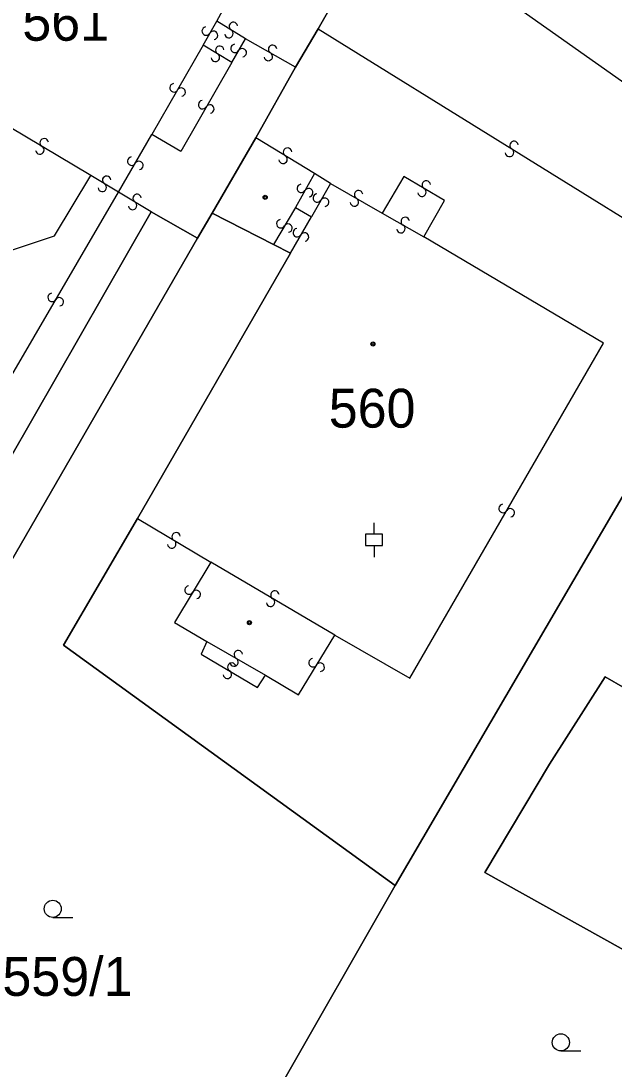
# Model space of a CAD drawing. Extents: x -600309 to -598967, y -1161267 to -1160292.
# Drawn here: x -600168.12 to -600142.19, y -1160555.98 to -1160510.15 of the extents above; entities that cross this region are included whole.
import ezdxf

# ---------------------------------------------------------------- set-up
doc = ezdxf.new("R2010")
doc.units = 0
for name, color, linetype in [('Level 1', 7, 'Continuous'), ('Level 13', 7, 'Continuous'), ('Level 3', 7, 'Continuous'), ('Level 4', 7, 'Continuous'), ('Level 5', 7, 'Continuous'), ('Level 60', 7, 'Continuous'), ('Vrstva 60', 7, 'Continuous')]:
    doc.layers.add(name, color=color, linetype=linetype)

msp = doc.modelspace()

# ---------------------------------------------------------------- linework, layer by layer
at = {"layer": 'Level 1'}
for points in [[(-600152.25, -1160505.42), (-600135.87, -1160516.99)], [(-600155.13, -1160510.49), (-600153.38, -1160507.41)], [(-600156.11, -1160512.17), (-600155.13, -1160510.49)], [(-600157.85, -1160515.25), (-600156.11, -1160512.17)], [(-600159.76, -1160518.55), (-600157.85, -1160515.25)], [(-600172.91, -1160526.76), (-600168.64, -1160529.34), (-600162.42, -1160518.49)], [(-600162.42, -1160518.49), (-600160.4, -1160519.65)], [(-600160.4, -1160519.65), (-600159.76, -1160518.55)], [(-600159.76, -1160518.55), (-600157.08, -1160519.92)], [(-600160.4, -1160519.65), (-600179.69, -1160553.04), (-600183.76, -1160560.05)], [(-600156.34, -1160520.3), (-600163.03, -1160531.9)], [(-600157.08, -1160519.92), (-600156.34, -1160520.3)], [(-600151.75, -1160547.95), (-600139.1, -1160526.3)], [(-600151.75, -1160547.95), (-600166.26, -1160537.45), (-600163.03, -1160531.9)], [(-600141.72, -1160539.32), (-600142.57, -1160538.83), (-600145.01, -1160542.65), (-600147.84, -1160547.38), (-600140.99, -1160551.2)], [(-600156.87, -1160556.91), (-600151.75, -1160547.95)]]:
    msp.add_lwpolyline(points, dxfattribs=at)
at = {"layer": 'Level 13'}
for centre, start, end in [((-600158.834, -1160510.383), 6.061, 238.651), ((-600160.02, -1160510.588), 98.0409, 330.1389), ((-600159.7, -1160510.771), 277.8264, 150.4164), ((-600159.027, -1160510.697), 186.2754, 58.3734), ((-600159.616, -1160511.737), 186.409, 58.507), ((-600159.425, -1160511.423), 6.1945, 238.7845), ((-600158.759, -1160511.346), 97.3911, 329.4891), ((-600158.441, -1160511.533), 277.1766, 149.7666), ((-600157.303, -1160511.699), 187.656, 59.754), ((-600157.118, -1160511.381), 7.4416, 240.0316), ((-600161.429, -1160513.068), 97.287, 329.877), ((-600161.111, -1160513.253), 277.5014, 149.5994), ((-600160.179, -1160513.808), 97.3342, 329.9242), ((-600159.861, -1160513.993), 277.5486, 149.6466), ((-600167.296, -1160515.788), 186.5675, 58.6655), ((-600167.105, -1160515.472), 6.353, 238.943), ((-600156.463, -1160515.883), 5.7377, 238.3277), ((-600146.561, -1160515.584), 5.5807, 237.6787), ((-600163.278, -1160516.276), 97.1163, 329.2143), ((-600156.658, -1160516.197), 185.9522, 58.0502), ((-600146.758, -1160515.896), 185.3662, 57.9562), ((-600162.961, -1160516.463), 276.9018, 149.4918), ((-600164.374, -1160517.113), 6.0555, 238.6455), ((-600164.567, -1160517.427), 186.2699, 58.3679), ((-600155.86, -1160517.468), 97.5804, 330.1704), ((-600155.54, -1160517.653), 277.7949, 149.8929), ((-600153.357, -1160517.741), 7.4643, 239.5623), ((-600150.585, -1160517.638), 186.8369, 58.9349), ((-600150.396, -1160517.322), 6.6224, 239.2124), ((-600163.045, -1160517.902), 6.3117, 238.9017), ((-600155.159, -1160517.888), 97.2446, 329.8346), ((-600154.841, -1160518.073), 277.4591, 149.5571), ((-600153.542, -1160518.059), 187.2499, 59.8399), ((-600163.236, -1160518.217), 186.5261, 58.6241), ((-600156.758, -1160519.015), 96.5076, 329.0976), ((-600151.317, -1160518.911), 7.6279, 239.7259), ((-600156.442, -1160519.205), 276.7221, 148.8201), ((-600156.039, -1160519.406), 97.3184, 329.4164), ((-600151.502, -1160519.229), 187.4134, 60.0034), ((-600155.721, -1160519.593), 277.1039, 149.6939), ((-600166.758, -1160522.236), 97.086, 329.184), ((-600166.441, -1160522.424), 276.8715, 149.4615), ((-600147.039, -1160531.466), 97.3674, 329.4654), ((-600146.721, -1160531.653), 277.1529, 149.7429), ((-600161.334, -1160532.702), 6.6194, 238.7174), ((-600161.525, -1160533.018), 186.405, 58.995), ((-600160.768, -1160535.035), 96.2584, 328.8484), ((-600160.453, -1160535.226), 276.4729, 148.5709), ((-600157.205, -1160535.568), 186.8149, 58.9129), ((-600157.016, -1160535.252), 6.6004, 239.1904), ((-600158.617, -1160537.861), 7.6039, 239.7018), ((-600158.802, -1160538.179), 187.3894, 59.9794), ((-600155.347, -1160538.213), 96.086, 328.184), ((-600159.094, -1160538.718), 186.7434, 59.3334), ((-600158.905, -1160538.402), 6.9579, 239.0559), ((-600155.033, -1160538.406), 275.8716, 148.4616)]:
    msp.add_arc(centre, 0.184, start, end, dxfattribs=at)
at = {"layer": 'Level 3'}
for points in [[(-600159.56, -1160510.16), (-600158.85, -1160508.85), (-600165.48, -1160504.83), (-600165.21, -1160504.28), (-600166.07, -1160503.76), (-600166.43, -1160504.29), (-600169.18, -1160502.7)], [(-600160.15, -1160511.21), (-600159.56, -1160510.16)], [(-600158.3, -1160510.92), (-600159.56, -1160510.16)], [(-600155.13, -1160510.49), (-600138.19, -1160520.99)], [(-600158.9, -1160511.96), (-600158.3, -1160510.92)], [(-600156.11, -1160512.17), (-600158.3, -1160510.92)], [(-600160.15, -1160511.21), (-600162.39, -1160515.11)], [(-600158.9, -1160511.96), (-600160.15, -1160511.21)], [(-600158.9, -1160511.96), (-600161.13, -1160515.85), (-600162.39, -1160515.11)], [(-600165.07, -1160516.9), (-600169.33, -1160514.36)], [(-600163.86, -1160517.63), (-600162.39, -1160515.11)], [(-600155.28, -1160516.82), (-600157.85, -1160515.25)], [(-600170.78, -1160520.91), (-600166.66, -1160519.54), (-600165.07, -1160516.9)], [(-600163.86, -1160517.63), (-600165.07, -1160516.9)], [(-600155.28, -1160516.82), (-600156.12, -1160518.3)], [(-600154.58, -1160517.25), (-600155.28, -1160516.82)], [(-600150.5, -1160519.59), (-600149.6, -1160518), (-600151.38, -1160516.95), (-600152.32, -1160518.55)], [(-600154.58, -1160517.25), (-600155.42, -1160518.71)], [(-600154.58, -1160517.25), (-600152.32, -1160518.55)], [(-600172.91, -1160526.76), (-600169.35, -1160527.03), (-600163.86, -1160517.63)], [(-600162.42, -1160518.49), (-600163.86, -1160517.63)], [(-600156.12, -1160518.3), (-600157.08, -1160519.92)], [(-600156.12, -1160518.3), (-600155.42, -1160518.71)], [(-600156.34, -1160520.3), (-600155.42, -1160518.71)], [(-600152.32, -1160518.55), (-600150.5, -1160519.59)], [(-600154.4, -1160537.01), (-600151.11, -1160538.88), (-600142.65, -1160524.23), (-600150.5, -1160519.59)], [(-600163.03, -1160531.9), (-600159.82, -1160533.81)], [(-600159.82, -1160533.81), (-600161.4, -1160536.45), (-600159.99, -1160537.28)], [(-600154.4, -1160537.01), (-600159.82, -1160533.81)], [(-600157.42, -1160538.75), (-600155.98, -1160539.61), (-600154.4, -1160537.01)], [(-600159.99, -1160537.28), (-600160.24, -1160537.84), (-600157.77, -1160539.29), (-600157.42, -1160538.75)], [(-600159.99, -1160537.28), (-600157.42, -1160538.75)]]:
    msp.add_lwpolyline(points, dxfattribs=at)
at = {"layer": 'Level 5'}
for p, q in [((-600152.68, -1160532.59), (-600152.68, -1160532.091)), ((-600152.68, -1160533.09), (-600152.68, -1160533.589)), ((-600166.73, -1160549.35), (-600165.855, -1160549.35)), ((-600144.51, -1160555.19), (-600143.635, -1160555.19))]:
    msp.add_line(p, q, dxfattribs=at)
msp.add_lwpolyline([(-600153.055, -1160533.09), (-600152.305, -1160533.09), (-600152.305, -1160532.59), (-600153.055, -1160532.59)], close=True, dxfattribs=at)
for centre, radius in [((-600157.44, -1160517.86), 0.09), ((-600157.44, -1160517.86), 0.0521), ((-600152.73, -1160524.27), 0.09), ((-600152.73, -1160524.27), 0.0521), ((-600158.13, -1160536.46), 0.09), ((-600158.13, -1160536.46), 0.0521), ((-600166.73, -1160548.975), 0.375), ((-600144.51, -1160554.815), 0.375)]:
    msp.add_circle(centre, radius, dxfattribs=at)
at = {"layer": 'Level 60'}
for points in [[(-600168.59, -1160492.65), (-600166.24, -1160494.77), (-600159, -1160500.39), (-600153.37, -1160504.6), (-600152.25, -1160505.42), (-600152.7, -1160506.22), (-600153.38, -1160507.41), (-600155.13, -1160510.49), (-600156.11, -1160512.17), (-600157.85, -1160515.25), (-600159.76, -1160518.55), (-600160.4, -1160519.65), (-600162.42, -1160518.49), (-600168.64, -1160529.34)], [(-600168.64, -1160529.34), (-600162.42, -1160518.49), (-600160.4, -1160519.65), (-600179.69, -1160553.04)], [(-600156.87, -1160556.91), (-600151.75, -1160547.95), (-600139.1, -1160526.3), (-600137.16, -1160522.97), (-600132.88, -1160525.36), (-600135.06, -1160529.19), (-600135.75, -1160528.8), (-600135.82, -1160528.93), (-600139.45, -1160535.47), (-600140.75, -1160537.73), (-600141.72, -1160539.32), (-600142.57, -1160538.83), (-600145.01, -1160542.65), (-600147.84, -1160547.38), (-600140.99, -1160551.2), (-600141.32, -1160551.6), (-600141.72, -1160551.88), (-600139.67, -1160552.98), (-600139.79, -1160552.44), (-600139.73, -1160551.91), (-600136.44, -1160553.57), (-600132.91, -1160555.51), (-600132.55, -1160555.71), (-600138.99, -1160566.99)], [(-600140.99, -1160551.2), (-600147.84, -1160547.38), (-600145.01, -1160542.65), (-600142.57, -1160538.83), (-600141.72, -1160539.32)]]:
    msp.add_lwpolyline(points, dxfattribs=at)
for points in [[(-600135.09, -1160519.26), (-600136.57, -1160521.85), (-600137.16, -1160522.97), (-600139.1, -1160526.3), (-600151.75, -1160547.95), (-600166.26, -1160537.45), (-600163.03, -1160531.9), (-600156.34, -1160520.3), (-600157.08, -1160519.92), (-600159.76, -1160518.55), (-600157.85, -1160515.25), (-600156.11, -1160512.17), (-600155.13, -1160510.49), (-600153.38, -1160507.41), (-600152.7, -1160506.22), (-600152.25, -1160505.42), (-600135.87, -1160516.99), (-600134.48, -1160517.97)], [(-600173.19, -1160578.28), (-600171.7, -1160576.09), (-600171.9, -1160575.95), (-600170.28, -1160573.64), (-600170.49, -1160573.5), (-600168.86, -1160571.15), (-600183.76, -1160560.05), (-600179.69, -1160553.04), (-600160.4, -1160519.65), (-600159.76, -1160518.55), (-600157.08, -1160519.92), (-600156.34, -1160520.3), (-600163.03, -1160531.9), (-600166.26, -1160537.45), (-600151.75, -1160547.95), (-600156.87, -1160556.91), (-600170.23, -1160579.89), (-600170.41, -1160580.17)]]:
    msp.add_lwpolyline(points, close=True, dxfattribs=at)
at = {"layer": 'Vrstva 60'}
msp.add_lwpolyline([(-600152.25, -1160505.42), (-600135.87, -1160516.99), (-600134.48, -1160517.97), (-600120.97, -1160526.31), (-600119.2, -1160527.38), (-600117.07, -1160528.65), (-600116.08, -1160529.3), (-600114.46, -1160530.27), (-600113.54, -1160530.87), (-600085.95, -1160547.97), (-600083.64, -1160549.43), (-600078.96, -1160552.41), (-600070.84, -1160557.59), (-600070.01, -1160558.14), (-600069.08, -1160558.68), (-600068.77, -1160558.85), (-600066.58, -1160560.32), (-600066.25, -1160560.5), (-600057.33, -1160566.15), (-600053.02, -1160568.91), (-600040.31, -1160576.81), (-600033.15, -1160581.17)], dxfattribs=at)

# ---------------------------------------------------------------- texts
at = {"layer": 'Level 4'}
for s, p in [('561', (-600168.06, -1160511.01)), ('560', (-600154.66, -1160527.93)), ('559/1', (-600168.93, -1160552.78))]:
    msp.add_text(s, height=1.7, dxfattribs=at).set_placement(p)

doc.saveas('drawing.dxf')
